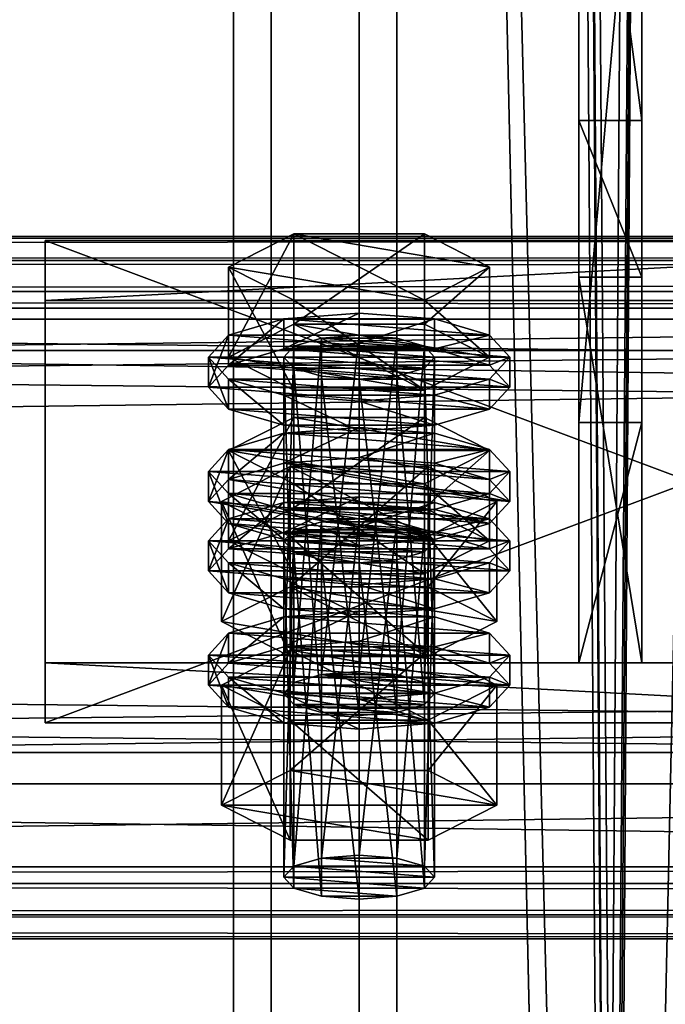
# Model space of a CAD drawing. Header units: millimetres. Extents: x 60485 to 71303, y 100 to 16900.
# Tile 373 of 656: x 68353 to 68404, y 4484 to 4563. Entities that reach past the tile are written whole.
import ezdxf

# ---------------------------------------------------------------- set-up
doc = ezdxf.new("R2010")
doc.units = ezdxf.units.MM
for name, color, linetype in [('1', 7, 'Continuous'), ('13', 7, 'Continuous'), ('3', 7, 'Continuous'), ('4', 7, 'Continuous'), ('6', 7, 'Continuous'), ('9', 7, 'Continuous')]:
    doc.layers.add(name, color=color, linetype=linetype)

msp = doc.modelspace()

# ---------------------------------------------------------------- meshes
at = {"layer": '1', "color": 7}
mesh = msp.add_polyface(dxfattribs=at)
corners = [(68397.5, 4542.072, 4369.768), (68397.5, 4511.373, 4470.18), (68402.5, 4511.373, 4470.18), (68402.5, 4542.072, 4369.768), (68397.5, 4530.503, 4476.031), (68402.5, 4530.503, 4476.031), (68397.5, 4586.963, 4393.951), (68402.5, 4586.963, 4393.951), (68397.5, 4592.811, 4374.825), (68402.5, 4592.811, 4374.825), (68397.5, 4554.559, 4363.129), (68402.5, 4554.559, 4363.129)]
mesh.append_faces([[corners[k] for k in face] for face in [(0, 2, 3, 3), (1, 5, 2, 2), (4, 7, 5, 5), (6, 9, 7, 7), (8, 11, 9, 9), (10, 3, 11, 11), (1, 6, 4, 4), (8, 0, 10, 10), (3, 9, 11, 11), (7, 2, 5, 5)]], dxfattribs={"vtx0": -1, "color": 7})
mesh.append_faces([[corners[k] for k in face] for face in [(6, 0, 8, 8), (9, 3, 7, 7)]], dxfattribs={"vtx0": -1, "vtx1": -1, "color": 7})
mesh.append_faces([[corners[k] for k in face] for face in [(6, 1, 0, 0), (7, 3, 2, 2)]], dxfattribs={"vtx0": -1, "vtx2": -1, "vtx3": -1, "color": 7})
mesh.append_faces([[corners[k] for k in face] for face in [(0, 1, 2, 2), (1, 4, 5, 5), (4, 6, 7, 7), (6, 8, 9, 9), (8, 10, 11, 11), (10, 0, 3, 3)]], dxfattribs={"vtx2": -1, "vtx3": -1, "color": 7})
at = {"layer": '13', "color": 20}
mesh = msp.add_polyface(dxfattribs=at)
corners = [(68374.804, 4523.727, 4438.322), (68385.196, 4530.9, 4440.515), (68374.804, 4530.9, 4440.515), (68390.392, 4528.268, 4449.122), (68369.608, 4528.268, 4449.122), (68374, 4508.938, 4390.927), (68374.804, 4536.592, 4396.245), (68374, 4535.715, 4399.114), (68374.804, 4509.815, 4388.058), (68377, 4537.234, 4394.144), (68377, 4510.457, 4385.958), (68380, 4537.469, 4393.376), (68374.804, 4534.838, 4401.982), (68380, 4533.961, 4404.851), (68377, 4534.196, 4404.083), (68385.196, 4534.838, 4401.982), (68386, 4535.715, 4399.114), (68385.196, 4536.592, 4396.245), (68369.608, 4535.715, 4399.114), (68374.804, 4538.346, 4390.507), (68374.804, 4545.518, 4392.7), (68369.608, 4542.887, 4401.306), (68385.196, 4545.518, 4392.7), (68385.196, 4533.083, 4407.72), (68374.804, 4533.083, 4407.72), (68374.804, 4540.256, 4409.913), (68385.196, 4540.256, 4409.913), (68368, 4533.324, 4398.383), (68369.608, 4535.078, 4392.645), (68369.608, 4537.469, 4393.376), (68368, 4535.715, 4399.114), (68374, 4536.362, 4388.444), (68374, 4538.753, 4389.175), (68380, 4536.832, 4386.907), (68380, 4539.223, 4387.638), (68380, 4529.816, 4409.858), (68374, 4530.286, 4408.321), (68374, 4532.676, 4409.052), (68380, 4532.206, 4410.589), (68369.608, 4531.57, 4404.12), (68369.608, 4533.961, 4404.851), (68390.392, 4535.078, 4392.645), (68392, 4533.324, 4398.383), (68390.392, 4531.57, 4404.12), (68386, 4530.286, 4408.321), (68386, 4532.676, 4409.052), (68390.392, 4533.961, 4404.851), (68392, 4535.715, 4399.114), (68390.392, 4537.469, 4393.376), (68374, 4527.261, 4385.662), (68380, 4530.122, 4384.855), (68374, 4529.652, 4386.393), (68390.392, 4528.368, 4390.593), (68369.608, 4528.368, 4390.593), (68386, 4529.652, 4386.393)]
mesh.append_faces([[corners[k] for k in face] for face in [(0, 1, 2, 2), (5, 6, 7, 7), (8, 9, 6, 6), (10, 11, 9, 9), (12, 13, 14, 14), (18, 20, 21, 21), (19, 22, 20, 20), (24, 21, 25, 25), (23, 18, 24, 24), (21, 26, 25, 25), (27, 29, 30, 30), (28, 32, 29, 29), (31, 34, 32, 32), (35, 37, 38, 38), (36, 40, 37, 37), (39, 30, 40, 40), (44, 36, 35, 35), (49, 50, 51, 51), (54, 51, 50, 50)]], dxfattribs={"vtx0": -1, "color": 20})
mesh.append_faces([[corners[k] for k in face] for face in [(3, 4, 2, 2), (15, 12, 7, 7), (16, 7, 6, 6), (17, 6, 9, 9), (23, 19, 18, 18), (26, 21, 20, 20), (41, 31, 28, 28), (42, 28, 27, 27), (43, 27, 39, 39), (44, 39, 36, 36), (45, 37, 40, 40), (46, 40, 30, 30), (47, 30, 29, 29), (48, 29, 32, 32), (52, 53, 51, 51)]], dxfattribs={"vtx0": -1, "vtx2": -1, "vtx3": -1, "color": 20})
mesh.append_faces([[corners[k] for k in face] for face in [(18, 19, 20, 20), (23, 24, 25, 25), (24, 18, 21, 21), (27, 28, 29, 29), (28, 31, 32, 32), (31, 33, 34, 34), (35, 36, 37, 37), (36, 39, 40, 40), (39, 27, 30, 30)]], dxfattribs={"vtx2": -1, "vtx3": -1, "color": 20})
mesh = msp.add_polyface(dxfattribs=at)
corners = [(68390.392, 4528.268, 4449.122), (68374.804, 4530.9, 4440.515), (68385.196, 4530.9, 4440.515), (68380, 4510.692, 4385.189), (68383, 4537.234, 4394.144), (68380, 4537.469, 4393.376), (68383, 4510.457, 4385.958), (68385.196, 4536.592, 4396.245), (68385.196, 4509.815, 4388.058), (68386, 4535.715, 4399.114), (68380, 4533.961, 4404.851), (68374.804, 4534.838, 4401.982), (68383, 4534.196, 4404.083), (68385.196, 4534.838, 4401.982), (68374, 4535.715, 4399.114), (68374.804, 4536.592, 4396.245), (68377, 4537.234, 4394.144), (68374.804, 4538.346, 4390.507), (68385.196, 4538.346, 4390.507), (68385.196, 4545.518, 4392.7), (68390.392, 4535.715, 4399.114), (68390.392, 4542.887, 4401.306), (68385.196, 4533.083, 4407.72), (68385.196, 4540.256, 4409.913), (68374.804, 4540.256, 4409.913), (68374.804, 4545.518, 4392.7), (68380, 4536.832, 4386.907), (68386, 4536.362, 4388.444), (68386, 4538.753, 4389.175), (68380, 4539.223, 4387.638), (68390.392, 4535.078, 4392.645), (68390.392, 4537.469, 4393.376), (68392, 4533.324, 4398.383), (68392, 4535.715, 4399.114), (68390.392, 4531.57, 4404.12), (68390.392, 4533.961, 4404.851), (68386, 4530.286, 4408.321), (68386, 4532.676, 4409.052), (68380, 4529.816, 4409.858), (68380, 4532.206, 4410.589), (68374, 4536.362, 4388.444), (68369.608, 4535.078, 4392.645), (68368, 4533.324, 4398.383), (68369.608, 4531.57, 4404.12), (68374, 4532.676, 4409.052), (68369.608, 4533.961, 4404.851), (68368, 4535.715, 4399.114), (68369.608, 4537.469, 4393.376), (68374, 4538.753, 4389.175)]
mesh.append_faces([[corners[k] for k in face] for face in [(0, 1, 2, 2), (3, 4, 5, 5), (6, 7, 4, 4), (8, 9, 7, 7), (4, 16, 5, 5), (18, 21, 19, 19), (20, 23, 21, 21), (22, 24, 23, 23), (17, 20, 18, 18), (21, 25, 19, 19), (26, 28, 29, 29), (27, 31, 28, 28), (30, 33, 31, 31), (32, 35, 33, 33), (34, 37, 35, 35), (36, 39, 37, 37), (40, 27, 26, 26), (44, 37, 39, 39), (28, 48, 29, 29)]], dxfattribs={"vtx0": -1, "color": 20})
mesh.append_faces([[corners[k] for k in face] for face in [(10, 11, 12, 12), (12, 11, 13, 13), (13, 14, 9, 9), (9, 15, 7, 7), (7, 16, 4, 4), (20, 17, 22, 22), (23, 25, 21, 21), (27, 40, 30, 30), (30, 41, 32, 32), (32, 42, 34, 34), (34, 43, 36, 36), (37, 45, 35, 35), (35, 46, 33, 33), (33, 47, 31, 31), (31, 48, 28, 28)]], dxfattribs={"vtx0": -1, "vtx1": -1, "color": 20})
mesh.append_faces([[corners[k] for k in face] for face in [(17, 18, 19, 19), (18, 20, 21, 21), (20, 22, 23, 23), (26, 27, 28, 28), (27, 30, 31, 31), (30, 32, 33, 33), (32, 34, 35, 35), (34, 36, 37, 37), (36, 38, 39, 39)]], dxfattribs={"vtx2": -1, "vtx3": -1, "color": 20})
mesh = msp.add_polyface(dxfattribs=at)
corners = [(68385.196, 4521.973, 4444.06), (68374.804, 4521.973, 4444.06), (68377, 4522.615, 4441.96), (68383, 4522.615, 4441.96), (68380, 4522.85, 4441.191), (68369.608, 4521.096, 4446.929), (68374.804, 4523.727, 4438.322), (68374.804, 4530.9, 4440.515), (68369.608, 4528.268, 4449.122), (68374.804, 4518.465, 4455.536), (68374.804, 4525.637, 4457.728), (68385.196, 4525.637, 4457.728), (68369.608, 4520.46, 4440.46), (68374, 4521.744, 4436.26), (68374, 4524.135, 4436.991), (68369.608, 4522.85, 4441.191), (68380, 4522.214, 4434.722), (68380, 4524.605, 4435.453), (68390.392, 4522.85, 4441.191), (68386, 4524.135, 4436.991), (68374, 4508.938, 4390.927), (68374.804, 4509.815, 4388.058), (68374.804, 4536.592, 4396.245), (68377, 4510.457, 4385.958), (68377, 4537.234, 4394.144), (68380, 4510.692, 4385.189), (68380, 4537.469, 4393.376), (68380, 4507.184, 4396.665), (68377, 4534.196, 4404.083), (68380, 4533.961, 4404.851), (68377, 4507.419, 4395.896), (68374.804, 4534.838, 4401.982), (68374.804, 4508.061, 4393.796), (68374, 4535.715, 4399.114), (68369.03, 4514.66, 4392.676), (68374.515, 4527.001, 4386.515), (68369.03, 4524.223, 4395.6), (68374.515, 4517.438, 4383.592), (68385.485, 4527.001, 4386.515), (68385.485, 4521.445, 4404.685), (68374.515, 4521.445, 4404.685), (68368, 4524.223, 4395.6), (68369.608, 4525.977, 4389.862), (68369.608, 4528.368, 4390.593), (68368, 4526.614, 4396.331), (68374, 4527.261, 4385.662), (68374, 4529.652, 4386.393), (68380, 4527.731, 4384.125), (68380, 4530.122, 4384.855), (68380, 4520.715, 4407.076), (68374, 4521.185, 4405.538), (68374, 4523.575, 4406.269), (68380, 4523.105, 4407.807), (68369.608, 4522.469, 4401.338), (68369.608, 4524.86, 4402.069), (68390.392, 4525.977, 4389.862), (68392, 4524.223, 4395.6), (68390.392, 4522.469, 4401.338), (68386, 4521.185, 4405.538), (68386, 4523.575, 4406.269), (68390.392, 4524.86, 4402.069), (68392, 4526.614, 4396.331)]
mesh.append_faces([[corners[k] for k in face] for face in [(3, 2, 4, 4), (5, 7, 8, 8), (9, 8, 10, 10), (8, 11, 10, 10), (12, 14, 15, 15), (13, 17, 14, 14), (19, 14, 17, 17), (27, 28, 29, 29), (30, 31, 28, 28), (32, 33, 31, 31), (34, 35, 36, 36), (37, 38, 35, 35), (36, 39, 40, 40), (41, 43, 44, 44), (42, 46, 43, 43), (49, 51, 52, 52), (50, 54, 51, 51), (53, 44, 54, 54), (51, 59, 52, 52)]], dxfattribs={"vtx0": -1, "color": 20})
mesh.append_faces([[corners[k] for k in face] for face in [(0, 1, 2, 2), (18, 15, 14, 14), (39, 36, 35, 35), (55, 47, 45, 45), (56, 45, 42, 42), (57, 42, 41, 41), (58, 41, 53, 53), (59, 51, 54, 54), (60, 54, 44, 44), (61, 44, 43, 43)]], dxfattribs={"vtx0": -1, "vtx2": -1, "vtx3": -1, "color": 20})
mesh.append_faces([[corners[k] for k in face] for face in [(5, 6, 7, 7), (9, 5, 8, 8), (12, 13, 14, 14), (13, 16, 17, 17), (20, 21, 22, 22), (21, 23, 24, 24), (23, 25, 26, 26), (32, 20, 33, 33), (41, 42, 43, 43), (42, 45, 46, 46), (45, 47, 48, 48), (49, 50, 51, 51), (50, 53, 54, 54), (53, 41, 44, 44)]], dxfattribs={"vtx2": -1, "vtx3": -1, "color": 20})
mesh = msp.add_polyface(dxfattribs=at)
corners = [(68385.196, 4521.973, 4444.06), (68377, 4522.615, 4441.96), (68383, 4522.615, 4441.96), (68374.804, 4523.727, 4438.322), (68385.196, 4523.727, 4438.322), (68385.196, 4530.9, 4440.515), (68390.392, 4521.096, 4446.929), (68390.392, 4528.268, 4449.122), (68385.196, 4518.465, 4455.536), (68385.196, 4525.637, 4457.728), (68374.804, 4525.637, 4457.728), (68369.608, 4528.268, 4449.122), (68380, 4522.214, 4434.722), (68386, 4521.744, 4436.26), (68386, 4524.135, 4436.991), (68380, 4524.605, 4435.453), (68390.392, 4522.85, 4441.191), (68392, 4521.096, 4446.929), (68369.608, 4522.85, 4441.191), (68374, 4524.135, 4436.991), (68380, 4510.692, 4385.189), (68383, 4510.457, 4385.958), (68383, 4537.234, 4394.144), (68385.196, 4509.815, 4388.058), (68385.196, 4536.592, 4396.245), (68386, 4508.938, 4390.927), (68386, 4535.715, 4399.114), (68385.196, 4534.838, 4401.982), (68385.196, 4508.061, 4393.796), (68383, 4534.196, 4404.083), (68383, 4507.419, 4395.896), (68380, 4533.961, 4404.851), (68374.515, 4517.438, 4383.592), (68385.485, 4517.438, 4383.592), (68385.485, 4527.001, 4386.515), (68390.97, 4524.223, 4395.6), (68385.485, 4521.445, 4404.685), (68374.515, 4527.001, 4386.515), (68380, 4527.731, 4384.125), (68386, 4527.261, 4385.662), (68386, 4529.652, 4386.393), (68380, 4530.122, 4384.855), (68390.392, 4525.977, 4389.862), (68390.392, 4528.368, 4390.593), (68392, 4524.223, 4395.6), (68392, 4526.614, 4396.331), (68390.392, 4522.469, 4401.338), (68390.392, 4524.86, 4402.069), (68386, 4521.185, 4405.538), (68386, 4523.575, 4406.269), (68380, 4523.105, 4407.807), (68374, 4527.261, 4385.662), (68369.608, 4525.977, 4389.862), (68368, 4524.223, 4395.6), (68369.608, 4524.86, 4402.069), (68368, 4526.614, 4396.331), (68369.608, 4528.368, 4390.593), (68374, 4529.652, 4386.393)]
mesh.append_faces([[corners[k] for k in face] for face in [(4, 7, 5, 5), (6, 9, 7, 7), (8, 10, 9, 9), (3, 6, 4, 4), (12, 14, 15, 15), (13, 16, 14, 14), (25, 27, 26, 26), (28, 29, 27, 27), (30, 31, 29, 29), (33, 35, 34, 34), (35, 37, 34, 34), (38, 40, 41, 41), (39, 43, 40, 40), (42, 45, 43, 43), (44, 47, 45, 45), (46, 49, 47, 47), (48, 50, 49, 49), (38, 42, 39, 39)]], dxfattribs={"vtx0": -1, "color": 20})
mesh.append_faces([[corners[k] for k in face] for face in [(0, 1, 2, 2), (9, 11, 7, 7), (17, 18, 16, 16), (16, 19, 14, 14), (36, 37, 35, 35), (42, 51, 44, 44), (44, 52, 46, 46), (46, 53, 48, 48), (49, 54, 47, 47), (47, 55, 45, 45), (45, 56, 43, 43), (43, 57, 40, 40)]], dxfattribs={"vtx0": -1, "vtx1": -1, "color": 20})
mesh.append_faces([[corners[k] for k in face] for face in [(3, 4, 5, 5), (4, 6, 7, 7), (6, 8, 9, 9), (12, 13, 14, 14), (20, 21, 22, 22), (21, 23, 24, 24), (23, 25, 26, 26), (32, 33, 34, 34), (38, 39, 40, 40), (39, 42, 43, 43), (42, 44, 45, 45), (44, 46, 47, 47), (46, 48, 49, 49)]], dxfattribs={"vtx2": -1, "vtx3": -1, "color": 20})
mesh = msp.add_polyface(dxfattribs=at)
corners = [(68374, 4494.32, 4438.742), (68374.804, 4521.973, 4444.06), (68374, 4521.096, 4446.929), (68374.804, 4495.197, 4435.873), (68377, 4522.615, 4441.96), (68377, 4495.839, 4433.773), (68380, 4522.85, 4441.191), (68377, 4492.8, 4443.712), (68374.804, 4520.219, 4449.798), (68377, 4519.577, 4451.898), (68374.804, 4493.443, 4441.611), (68380, 4519.342, 4452.667), (68385.196, 4520.219, 4449.798), (68386, 4521.096, 4446.929), (68385.196, 4518.465, 4455.536), (68374.804, 4518.465, 4455.536), (68374.804, 4525.637, 4457.728), (68390.392, 4521.096, 4446.929), (68374.804, 4523.727, 4438.322), (68369.608, 4521.096, 4446.929), (68368, 4518.705, 4446.198), (68369.608, 4520.46, 4440.46), (68369.608, 4522.85, 4441.191), (68368, 4521.096, 4446.929), (68380, 4515.197, 4457.674), (68374, 4515.667, 4456.136), (68374, 4518.058, 4456.867), (68380, 4517.588, 4458.404), (68369.608, 4516.951, 4451.936), (68369.608, 4519.342, 4452.667), (68390.392, 4520.46, 4440.46), (68374, 4521.744, 4436.26), (68392, 4518.705, 4446.198), (68390.392, 4516.951, 4451.936), (68386, 4515.667, 4456.136), (68386, 4518.058, 4456.867), (68390.392, 4519.342, 4452.667), (68392, 4521.096, 4446.929), (68369.608, 4511.359, 4437.678), (68374, 4512.643, 4433.477), (68374, 4515.034, 4434.208), (68369.608, 4513.749, 4438.409), (68380, 4513.113, 4431.94), (68380, 4515.504, 4432.671), (68386, 4512.643, 4433.477), (68390.392, 4513.749, 4438.409), (68386, 4515.034, 4434.208), (68380, 4507.184, 4396.665), (68377, 4507.419, 4395.896), (68377, 4534.196, 4404.083), (68374.804, 4508.061, 4393.796), (68374.804, 4534.838, 4401.982), (68369.03, 4514.66, 4392.676), (68374.515, 4517.438, 4383.592), (68374.515, 4527.001, 4386.515), (68385.485, 4511.882, 4401.761), (68374.515, 4511.882, 4401.761), (68374.515, 4521.445, 4404.685), (68369.03, 4524.223, 4395.6), (68386, 4521.185, 4405.538), (68369.608, 4522.469, 4401.338), (68380, 4520.715, 4407.076), (68374, 4521.185, 4405.538)]
mesh.append_faces([[corners[k] for k in face] for face in [(0, 1, 2, 2), (3, 4, 1, 1), (5, 6, 4, 4), (7, 8, 9, 9), (10, 2, 8, 8), (8, 11, 9, 9), (14, 19, 15, 15), (20, 22, 23, 23), (24, 26, 27, 27), (25, 29, 26, 26), (28, 23, 29, 29), (34, 25, 24, 24), (38, 40, 41, 41), (39, 43, 40, 40), (39, 44, 42, 42), (46, 40, 43, 43), (56, 58, 57, 57), (61, 60, 62, 62)]], dxfattribs={"vtx0": -1, "color": 20})
mesh.append_faces([[corners[k] for k in face] for face in [(59, 60, 61, 61)]], dxfattribs={"vtx0": -1, "vtx1": -1, "color": 20})
mesh.append_faces([[corners[k] for k in face] for face in [(12, 8, 2, 2), (13, 2, 1, 1), (17, 18, 19, 19), (30, 31, 21, 21), (32, 21, 20, 20), (33, 20, 28, 28), (34, 28, 25, 25), (35, 26, 29, 29), (36, 29, 23, 23), (37, 23, 22, 22), (45, 41, 40, 40), (55, 53, 52, 52)]], dxfattribs={"vtx0": -1, "vtx2": -1, "vtx3": -1, "color": 20})
mesh.append_faces([[corners[k] for k in face] for face in [(14, 15, 16, 16), (20, 21, 22, 22), (24, 25, 26, 26), (25, 28, 29, 29), (28, 20, 23, 23), (38, 39, 40, 40), (39, 42, 43, 43), (47, 48, 49, 49), (48, 50, 51, 51), (52, 53, 54, 54), (55, 56, 57, 57), (56, 52, 58, 58)]], dxfattribs={"vtx2": -1, "vtx3": -1, "color": 20})
mesh = msp.add_polyface(dxfattribs=at)
corners = [(68380, 4496.074, 4433.005), (68383, 4522.615, 4441.96), (68380, 4522.85, 4441.191), (68383, 4495.839, 4433.773), (68385.196, 4521.973, 4444.06), (68385.196, 4495.197, 4435.873), (68386, 4521.096, 4446.929), (68386, 4494.32, 4438.742), (68385.196, 4520.219, 4449.798), (68385.196, 4493.443, 4441.611), (68383, 4519.577, 4451.898), (68380, 4519.342, 4452.667), (68374.804, 4520.219, 4449.798), (68374, 4521.096, 4446.929), (68374.804, 4521.973, 4444.06), (68390.392, 4521.096, 4446.929), (68369.608, 4521.096, 4446.929), (68385.196, 4518.465, 4455.536), (68386, 4521.744, 4436.26), (68390.392, 4520.46, 4440.46), (68390.392, 4522.85, 4441.191), (68392, 4518.705, 4446.198), (68392, 4521.096, 4446.929), (68390.392, 4516.951, 4451.936), (68390.392, 4519.342, 4452.667), (68386, 4515.667, 4456.136), (68386, 4518.058, 4456.867), (68380, 4515.197, 4457.674), (68380, 4517.588, 4458.404), (68374, 4521.744, 4436.26), (68380, 4522.214, 4434.722), (68369.608, 4520.46, 4440.46), (68368, 4518.705, 4446.198), (68369.608, 4516.951, 4451.936), (68374, 4518.058, 4456.867), (68369.608, 4519.342, 4452.667), (68368, 4521.096, 4446.929), (68380, 4513.113, 4431.94), (68386, 4512.643, 4433.477), (68386, 4515.034, 4434.208), (68380, 4515.504, 4432.671), (68390.392, 4511.359, 4437.678), (68390.392, 4513.749, 4438.409), (68392, 4511.995, 4444.146), (68369.608, 4513.749, 4438.409), (68374, 4515.034, 4434.208), (68386, 4508.938, 4390.927), (68385.196, 4508.061, 4393.796), (68385.196, 4534.838, 4401.982), (68383, 4507.419, 4395.896), (68383, 4534.196, 4404.083), (68380, 4507.184, 4396.665), (68380, 4533.961, 4404.851), (68385.485, 4517.438, 4383.592), (68390.97, 4514.66, 4392.676), (68390.97, 4524.223, 4395.6), (68385.485, 4511.882, 4401.761), (68385.485, 4521.445, 4404.685), (68374.515, 4521.445, 4404.685), (68374.515, 4517.438, 4383.592), (68386, 4521.185, 4405.538), (68380, 4520.715, 4407.076), (68380, 4523.105, 4407.807)]
mesh.append_faces([[corners[k] for k in face] for face in [(0, 1, 2, 2), (3, 4, 1, 1), (5, 6, 4, 4), (7, 8, 6, 6), (9, 10, 8, 8), (19, 22, 20, 20), (21, 24, 22, 22), (23, 26, 24, 24), (25, 28, 26, 26), (29, 18, 30, 30), (34, 26, 28, 28), (37, 39, 40, 40), (38, 42, 39, 39), (54, 57, 55, 55), (56, 58, 57, 57), (59, 54, 53, 53)]], dxfattribs={"vtx0": -1, "color": 20})
mesh.append_faces([[corners[k] for k in face] for face in [(11, 12, 10, 10), (10, 12, 8, 8), (8, 13, 6, 6), (6, 14, 4, 4), (15, 16, 17, 17), (18, 29, 19, 19), (19, 31, 21, 21), (21, 32, 23, 23), (23, 33, 25, 25), (26, 35, 24, 24), (24, 36, 22, 22), (43, 44, 42, 42), (42, 45, 39, 39), (54, 59, 56, 56)]], dxfattribs={"vtx0": -1, "vtx1": -1, "color": 20})
mesh.append_faces([[corners[k] for k in face] for face in [(18, 19, 20, 20), (19, 21, 22, 22), (21, 23, 24, 24), (23, 25, 26, 26), (25, 27, 28, 28), (37, 38, 39, 39), (38, 41, 42, 42), (46, 47, 48, 48), (47, 49, 50, 50), (49, 51, 52, 52), (53, 54, 55, 55), (54, 56, 57, 57), (60, 61, 62, 62)]], dxfattribs={"vtx2": -1, "vtx3": -1, "color": 20})
mesh = msp.add_polyface(dxfattribs=at)
corners = [(68374, 4494.32, 4438.742), (68374.804, 4495.197, 4435.873), (68374.804, 4521.973, 4444.06), (68377, 4495.839, 4433.773), (68377, 4522.615, 4441.96), (68380, 4496.074, 4433.005), (68380, 4522.85, 4441.191), (68380, 4492.565, 4444.48), (68377, 4492.8, 4443.712), (68377, 4519.577, 4451.898), (68380, 4519.342, 4452.667), (68374.804, 4493.443, 4441.611), (68374.804, 4520.219, 4449.798), (68374, 4521.096, 4446.929), (68383, 4495.839, 4433.773), (68385.196, 4495.197, 4435.873), (68386, 4494.32, 4438.742), (68385.196, 4493.443, 4441.611), (68383, 4492.8, 4443.712), (68369.03, 4500.041, 4440.492), (68374.515, 4502.819, 4431.407), (68374.515, 4512.382, 4434.331), (68369.03, 4509.604, 4443.415), (68385.485, 4512.382, 4434.331), (68385.485, 4497.264, 4449.577), (68374.515, 4497.264, 4449.577), (68374.515, 4506.827, 4452.5), (68390.97, 4500.041, 4440.492), (68385.485, 4506.827, 4452.5), (68368, 4509.604, 4443.415), (68369.608, 4511.359, 4437.678), (68369.608, 4513.749, 4438.409), (68368, 4511.995, 4444.146), (68380, 4506.096, 4454.891), (68374, 4506.566, 4453.354), (68374, 4508.957, 4454.085), (68380, 4508.487, 4455.622), (68369.608, 4507.85, 4449.153), (68369.608, 4510.241, 4449.884), (68390.392, 4511.359, 4437.678), (68374, 4512.643, 4433.477), (68392, 4509.604, 4443.415), (68390.392, 4507.85, 4449.153), (68386, 4506.566, 4453.354), (68386, 4508.957, 4454.085), (68390.392, 4510.241, 4449.884), (68392, 4511.995, 4444.146), (68386, 4508.938, 4390.927), (68377, 4510.457, 4385.958), (68374.804, 4509.815, 4388.058), (68374, 4508.938, 4390.927), (68385.196, 4508.061, 4393.796), (68374.804, 4508.061, 4393.796), (68383, 4507.419, 4395.896), (68377, 4507.419, 4395.896), (68385.485, 4511.882, 4401.761), (68369.03, 4514.66, 4392.676), (68374.515, 4511.882, 4401.761)]
mesh.append_faces([[corners[k] for k in face] for face in [(7, 9, 10, 10), (3, 14, 5, 5), (18, 8, 7, 7), (19, 21, 22, 22), (20, 23, 21, 21), (25, 22, 26, 26), (24, 19, 25, 25), (22, 28, 26, 26), (29, 31, 32, 32), (33, 35, 36, 36), (34, 38, 35, 35), (37, 32, 38, 38), (55, 56, 57, 57)]], dxfattribs={"vtx0": -1, "color": 20})
mesh.append_faces([[corners[k] for k in face] for face in [(15, 3, 1, 1), (16, 1, 0, 0), (17, 0, 11, 11), (18, 11, 8, 8), (27, 20, 19, 19), (28, 22, 21, 21), (39, 40, 30, 30), (41, 30, 29, 29), (42, 29, 37, 37), (43, 37, 34, 34), (44, 35, 38, 38), (45, 38, 32, 32), (46, 32, 31, 31), (47, 48, 49, 49), (47, 49, 50, 50), (51, 50, 52, 52), (53, 52, 54, 54)]], dxfattribs={"vtx0": -1, "vtx2": -1, "vtx3": -1, "color": 20})
mesh.append_faces([[corners[k] for k in face] for face in [(0, 1, 2, 2), (1, 3, 4, 4), (3, 5, 6, 6), (7, 8, 9, 9), (8, 11, 12, 12), (11, 0, 13, 13), (19, 20, 21, 21), (24, 25, 26, 26), (25, 19, 22, 22), (29, 30, 31, 31), (33, 34, 35, 35), (34, 37, 38, 38), (37, 29, 32, 32)]], dxfattribs={"vtx2": -1, "vtx3": -1, "color": 20})
mesh = msp.add_polyface(dxfattribs=at)
corners = [(68380, 4496.074, 4433.005), (68383, 4495.839, 4433.773), (68383, 4522.615, 4441.96), (68385.196, 4495.197, 4435.873), (68385.196, 4521.973, 4444.06), (68386, 4494.32, 4438.742), (68386, 4521.096, 4446.929), (68385.196, 4493.443, 4441.611), (68385.196, 4520.219, 4449.798), (68383, 4492.8, 4443.712), (68383, 4519.577, 4451.898), (68380, 4492.565, 4444.48), (68380, 4519.342, 4452.667), (68377, 4495.839, 4433.773), (68374.804, 4495.197, 4435.873), (68374, 4494.32, 4438.742), (68374.804, 4493.443, 4441.611), (68374.515, 4502.819, 4431.407), (68385.485, 4502.819, 4431.407), (68385.485, 4512.382, 4434.331), (68390.97, 4500.041, 4440.492), (68390.97, 4509.604, 4443.415), (68385.485, 4497.264, 4449.577), (68385.485, 4506.827, 4452.5), (68374.515, 4506.827, 4452.5), (68369.03, 4500.041, 4440.492), (68374.515, 4512.382, 4434.331), (68390.392, 4511.359, 4437.678), (68392, 4509.604, 4443.415), (68392, 4511.995, 4444.146), (68390.392, 4513.749, 4438.409), (68390.392, 4507.85, 4449.153), (68390.392, 4510.241, 4449.884), (68386, 4506.566, 4453.354), (68386, 4508.957, 4454.085), (68380, 4506.096, 4454.891), (68380, 4508.487, 4455.622), (68386, 4512.643, 4433.477), (68374, 4512.643, 4433.477), (68369.608, 4511.359, 4437.678), (68368, 4509.604, 4443.415), (68369.608, 4507.85, 4449.153), (68374, 4506.566, 4453.354), (68374, 4508.957, 4454.085), (68369.608, 4510.241, 4449.884), (68368, 4511.995, 4444.146), (68377, 4510.457, 4385.958), (68383, 4510.457, 4385.958), (68380, 4510.692, 4385.189), (68385.196, 4509.815, 4388.058), (68386, 4508.938, 4390.927), (68374, 4508.938, 4390.927), (68385.196, 4508.061, 4393.796), (68374.804, 4508.061, 4393.796), (68383, 4507.419, 4395.896), (68377, 4507.419, 4395.896), (68380, 4507.184, 4396.665)]
mesh.append_faces([[corners[k] for k in face] for face in [(9, 12, 10, 10), (18, 21, 19, 19), (20, 23, 21, 21), (22, 24, 23, 23), (17, 20, 18, 18), (21, 26, 19, 19), (27, 29, 30, 30), (28, 32, 29, 29), (31, 34, 32, 32), (33, 36, 34, 34), (33, 42, 35, 35), (43, 34, 36, 36), (46, 47, 48, 48), (54, 55, 56, 56)]], dxfattribs={"vtx0": -1, "color": 20})
mesh.append_faces([[corners[k] for k in face] for face in [(1, 13, 3, 3), (3, 14, 5, 5), (5, 15, 7, 7), (7, 16, 9, 9), (20, 25, 22, 22), (23, 26, 21, 21), (37, 38, 27, 27), (27, 39, 28, 28), (28, 40, 31, 31), (31, 41, 33, 33), (34, 44, 32, 32), (32, 45, 29, 29), (47, 46, 49, 49), (49, 46, 50, 50), (50, 51, 52, 52), (52, 53, 54, 54)]], dxfattribs={"vtx0": -1, "vtx1": -1, "color": 20})
mesh.append_faces([[corners[k] for k in face] for face in [(0, 1, 2, 2), (1, 3, 4, 4), (3, 5, 6, 6), (5, 7, 8, 8), (7, 9, 10, 10), (9, 11, 12, 12), (17, 18, 19, 19), (18, 20, 21, 21), (20, 22, 23, 23), (27, 28, 29, 29), (28, 31, 32, 32), (31, 33, 34, 34), (33, 35, 36, 36)]], dxfattribs={"vtx2": -1, "vtx3": -1, "color": 20})
at = {"layer": '3', "color": 91}
mesh = msp.add_polyface(dxfattribs=at)
corners = [(68370, 8485, 5564.7), (68430, 8485, 5564.7), (68430, 145.041, 3014.919), (68370, 145.041, 3014.919), (68370, 271.84, 2970.03), (68430, 271.84, 2970.03), (68430, 8485, 5481.045), (68370, 8485, 5481.045), (68370, 145.041, 2970.03), (68427, 8485, 5484.182), (68373, 8485, 5484.182), (68373, 8485, 5561.563), (68427, 8485, 5561.563), (68373, 145.041, 3011.782), (68427, 145.041, 3011.782), (68373, 261.579, 2970.03), (68373, 145.041, 2970.03), (68427, 261.579, 2970.03), (68427, 145.041, 2970.03), (68430, 145.041, 2970.03)]
mesh.append_faces([[corners[k] for k in face] for face in [(0, 2, 3, 3), (4, 6, 7, 7), (4, 3, 8, 8), (0, 4, 7, 7), (12, 13, 14, 14), (15, 11, 10, 10), (13, 15, 16, 16), (17, 10, 9, 9), (17, 14, 18, 18), (12, 17, 9, 9), (8, 13, 16, 16), (18, 2, 19, 19), (5, 1, 6, 6), (2, 5, 19, 19), (5, 18, 19, 19), (15, 8, 16, 16)]], dxfattribs={"vtx0": -1, "color": 91})
mesh.append_faces([[corners[k] for k in face] for face in [(3, 4, 0, 0), (0, 11, 1, 1), (11, 7, 10, 10), (10, 7, 9, 9), (1, 12, 6, 6), (12, 1, 11, 11), (6, 9, 7, 7), (11, 15, 13, 13), (14, 17, 12, 12), (2, 14, 3, 3), (3, 13, 8, 8), (1, 5, 2, 2), (18, 5, 17, 17), (17, 5, 15, 15), (8, 15, 4, 4), (4, 15, 5, 5)]], dxfattribs={"vtx0": -1, "vtx1": -1, "color": 91})
mesh.append_faces([[corners[k] for k in face] for face in [(11, 0, 7, 7), (6, 12, 9, 9), (2, 18, 14, 14), (3, 14, 13, 13)]], dxfattribs={"vtx0": -1, "vtx2": -1, "vtx3": -1, "color": 91})
mesh.append_faces([[corners[k] for k in face] for face in [(0, 1, 2, 2), (4, 5, 6, 6), (12, 11, 13, 13), (17, 15, 10, 10)]], dxfattribs={"vtx2": -1, "vtx3": -1, "color": 91})
mesh = msp.add_polyface(dxfattribs=at)
corners = [(68445, 4540.215, 4358.743), (68355, 4540.215, 4358.743), (68355, 4506.592, 4468.718), (68445, 4506.592, 4468.718), (68355, 4544.996, 4360.205), (68355, 4511.373, 4470.18), (68445, 4544.996, 4360.205), (68445, 4511.373, 4470.18)]
mesh.append_faces([[corners[k] for k in face] for face in [(0, 2, 3, 3), (1, 5, 2, 2), (4, 7, 5, 5), (6, 3, 7, 7), (1, 6, 4, 4), (3, 5, 7, 7)]], dxfattribs={"vtx0": -1, "color": 91})
mesh.append_faces([[corners[k] for k in face] for face in [(0, 1, 2, 2), (1, 4, 5, 5), (4, 6, 7, 7), (6, 0, 3, 3), (1, 0, 6, 6), (3, 2, 5, 5)]], dxfattribs={"vtx2": -1, "vtx3": -1, "color": 91})
at = {"layer": '4', "color": 171}
mesh = msp.add_polyface(dxfattribs=at)
corners = [(68383, 4956.567, 3030.03), (68417, 4956.567, 3030.03), (68417, 3430.709, 3935.792), (68383, 3430.709, 3935.792), (68417, 5062.356, 3030.03), (68417, 3500.535, 3957.14), (68383, 5062.356, 3030.03), (68383, 3500.535, 3957.14), (68380, 4950.69, 3030.03), (68380, 5068.233, 3030.03), (68380, 3504.415, 3958.326), (68380, 3426.83, 3934.606), (68420, 5068.233, 3030.03), (68420, 3504.415, 3958.326), (68420, 4950.69, 3030.03), (68420, 3426.83, 3934.606)]
mesh.append_faces([[corners[k] for k in face] for face in [(0, 2, 3, 3), (1, 5, 2, 2), (4, 7, 5, 5), (6, 3, 7, 7), (8, 10, 11, 11), (9, 13, 10, 10), (12, 15, 13, 13), (14, 11, 15, 15)]], dxfattribs={"vtx0": -1, "color": 171})
mesh.append_faces([[corners[k] for k in face] for face in [(9, 6, 12, 12), (6, 8, 0, 0), (0, 8, 1, 1), (12, 4, 14, 14), (4, 12, 6, 6), (14, 1, 8, 8), (11, 3, 15, 15), (3, 10, 7, 7), (7, 10, 5, 5), (15, 2, 13, 13), (2, 15, 3, 3), (13, 5, 10, 10)]], dxfattribs={"vtx0": -1, "vtx1": -1, "color": 171})
mesh.append_faces([[corners[k] for k in face] for face in [(6, 9, 8, 8), (14, 4, 1, 1), (3, 11, 10, 10), (13, 2, 5, 5)]], dxfattribs={"vtx0": -1, "vtx2": -1, "vtx3": -1, "color": 171})
mesh.append_faces([[corners[k] for k in face] for face in [(0, 1, 2, 2), (1, 4, 5, 5), (4, 6, 7, 7), (6, 0, 3, 3), (8, 9, 10, 10), (9, 12, 13, 13), (12, 14, 15, 15), (14, 8, 11, 11)]], dxfattribs={"vtx2": -1, "vtx3": -1, "color": 171})
at = {"layer": '6', "color": 2}
mesh = msp.add_polyface(dxfattribs=at)
corners = [(68373, 8445, 2973.03), (68427, 8445, 2973.03), (68427, 281.652, 2973.03), (68373, 281.652, 2973.03), (68427, 8445, 3027.03), (68427, 458.279, 3027.03), (68373, 8445, 3027.03), (68373, 458.279, 3027.03), (68370, 8445, 2970.03), (68370, 8445, 3030.03), (68370, 468.091, 3030.03), (68370, 271.84, 2970.03), (68430, 8445, 3030.03), (68430, 468.091, 3030.03), (68430, 8445, 2970.03), (68430, 271.84, 2970.03)]
mesh.append_faces([[corners[k] for k in face] for face in [(0, 2, 3, 3), (1, 5, 2, 2), (4, 7, 5, 5), (6, 3, 7, 7), (8, 10, 11, 11), (9, 13, 10, 10), (12, 15, 13, 13), (14, 11, 15, 15)]], dxfattribs={"vtx0": -1, "color": 2})
mesh.append_faces([[corners[k] for k in face] for face in [(9, 6, 12, 12), (6, 8, 0, 0), (0, 8, 1, 1), (12, 4, 14, 14), (4, 12, 6, 6), (14, 1, 8, 8), (11, 3, 15, 15), (3, 10, 7, 7), (7, 10, 5, 5), (15, 2, 13, 13), (2, 15, 3, 3), (13, 5, 10, 10)]], dxfattribs={"vtx0": -1, "vtx1": -1, "color": 2})
mesh.append_faces([[corners[k] for k in face] for face in [(6, 9, 8, 8), (14, 4, 1, 1), (3, 11, 10, 10), (13, 2, 5, 5)]], dxfattribs={"vtx0": -1, "vtx2": -1, "vtx3": -1, "color": 2})
mesh.append_faces([[corners[k] for k in face] for face in [(0, 1, 2, 2), (1, 4, 5, 5), (4, 6, 7, 7), (6, 0, 3, 3), (8, 9, 10, 10), (9, 12, 13, 13), (12, 14, 15, 15), (14, 8, 11, 11)]], dxfattribs={"vtx2": -1, "vtx3": -1, "color": 2})
at = {"layer": '9', "color": 243}
mesh = msp.add_polyface(dxfattribs=at)
corners = [(68700, 4493.802, 4349.78), (68700, 4538.747, 4363.527), (65500, 4538.747, 4363.527), (65500, 4493.802, 4349.78), (68700, 4504.231, 4476.367), (65500, 4504.231, 4476.367), (68700, 4539.613, 4487.189), (65500, 4539.613, 4487.189), (68700, 4543.415, 4474.758), (65500, 4543.415, 4474.758), (68700, 4545.328, 4475.343), (65500, 4545.328, 4475.343), (68700, 4540.94, 4489.687), (65500, 4540.94, 4489.687), (68700, 4501.734, 4477.694), (65500, 4501.734, 4477.694), (68700, 4536.249, 4364.855), (65500, 4536.249, 4364.855), (68700, 4495.13, 4352.277), (65500, 4495.13, 4352.277), (68700, 4491.327, 4364.709), (65500, 4491.327, 4364.709), (68700, 4489.415, 4364.124), (65500, 4489.415, 4364.124)]
mesh.append_faces([[corners[k] for k in face] for face in [(0, 2, 3, 3), (1, 5, 2, 2), (4, 7, 5, 5), (6, 9, 7, 7), (8, 11, 9, 9), (10, 13, 11, 11), (12, 15, 13, 13), (14, 17, 15, 15), (16, 19, 17, 17), (18, 21, 19, 19), (20, 23, 21, 21), (22, 3, 23, 23), (8, 12, 10, 10), (18, 22, 20, 20), (11, 7, 9, 9), (3, 21, 23, 23)]], dxfattribs={"vtx0": -1, "color": 243})
mesh.append_faces([[corners[k] for k in face] for face in [(14, 1, 16, 16), (16, 0, 18, 18), (22, 18, 0, 0), (2, 19, 3, 3), (19, 2, 17, 17), (17, 2, 15, 15), (15, 5, 13, 13), (13, 7, 11, 11), (21, 3, 19, 19)]], dxfattribs={"vtx0": -1, "vtx1": -1, "color": 243})
mesh.append_faces([[corners[k] for k in face] for face in [(12, 8, 6, 6), (6, 14, 12, 12), (14, 6, 4, 4), (14, 4, 1, 1), (16, 1, 0, 0), (15, 2, 5, 5), (13, 5, 7, 7)]], dxfattribs={"vtx0": -1, "vtx2": -1, "vtx3": -1, "color": 243})
mesh.append_faces([[corners[k] for k in face] for face in [(0, 1, 2, 2), (1, 4, 5, 5), (4, 6, 7, 7), (6, 8, 9, 9), (8, 10, 11, 11), (10, 12, 13, 13), (12, 14, 15, 15), (14, 16, 17, 17), (16, 18, 19, 19), (18, 20, 21, 21), (20, 22, 23, 23), (22, 0, 3, 3)]], dxfattribs={"vtx2": -1, "vtx3": -1, "color": 243})
mesh = msp.add_polyface(dxfattribs=at)
corners = [(71300, 4493.802, 4349.78), (71300, 4538.747, 4363.527), (68100, 4538.747, 4363.527), (68100, 4493.802, 4349.78), (71300, 4504.231, 4476.367), (68100, 4504.231, 4476.367), (71300, 4539.613, 4487.189), (68100, 4539.613, 4487.189), (71300, 4543.415, 4474.758), (68100, 4543.415, 4474.758), (71300, 4545.328, 4475.343), (68100, 4545.328, 4475.343), (71300, 4540.94, 4489.687), (68100, 4540.94, 4489.687), (71300, 4501.734, 4477.694), (68100, 4501.734, 4477.694), (71300, 4536.249, 4364.855), (68100, 4536.249, 4364.855), (71300, 4495.13, 4352.277), (68100, 4495.13, 4352.277), (71300, 4491.327, 4364.709), (68100, 4491.327, 4364.709), (71300, 4489.415, 4364.124), (68100, 4489.415, 4364.124)]
mesh.append_faces([[corners[k] for k in face] for face in [(0, 2, 3, 3), (1, 5, 2, 2), (4, 7, 5, 5), (6, 9, 7, 7), (8, 11, 9, 9), (10, 13, 11, 11), (12, 15, 13, 13), (14, 17, 15, 15), (16, 19, 17, 17), (18, 21, 19, 19), (20, 23, 21, 21), (22, 3, 23, 23), (8, 12, 10, 10), (18, 22, 20, 20), (11, 7, 9, 9)]], dxfattribs={"vtx0": -1, "color": 243})
mesh.append_faces([[corners[k] for k in face] for face in [(12, 6, 14, 14), (14, 1, 16, 16), (16, 0, 18, 18), (22, 18, 0, 0), (3, 19, 23, 23), (19, 2, 17, 17), (17, 2, 15, 15), (15, 5, 13, 13), (13, 7, 11, 11)]], dxfattribs={"vtx0": -1, "vtx1": -1, "color": 243})
mesh.append_faces([[corners[k] for k in face] for face in [(12, 8, 6, 6), (14, 6, 4, 4), (14, 4, 1, 1), (16, 1, 0, 0), (19, 3, 2, 2), (15, 2, 5, 5), (13, 5, 7, 7)]], dxfattribs={"vtx0": -1, "vtx2": -1, "vtx3": -1, "color": 243})
mesh.append_faces([[corners[k] for k in face] for face in [(21, 23, 19, 19)]], dxfattribs={"vtx1": -1, "color": 243})
mesh.append_faces([[corners[k] for k in face] for face in [(0, 1, 2, 2), (1, 4, 5, 5), (4, 6, 7, 7), (6, 8, 9, 9), (8, 10, 11, 11), (10, 12, 13, 13), (12, 14, 15, 15), (14, 16, 17, 17), (16, 18, 19, 19), (18, 20, 21, 21), (20, 22, 23, 23), (22, 0, 3, 3)]], dxfattribs={"vtx2": -1, "vtx3": -1, "color": 243})

doc.saveas('drawing.dxf')
